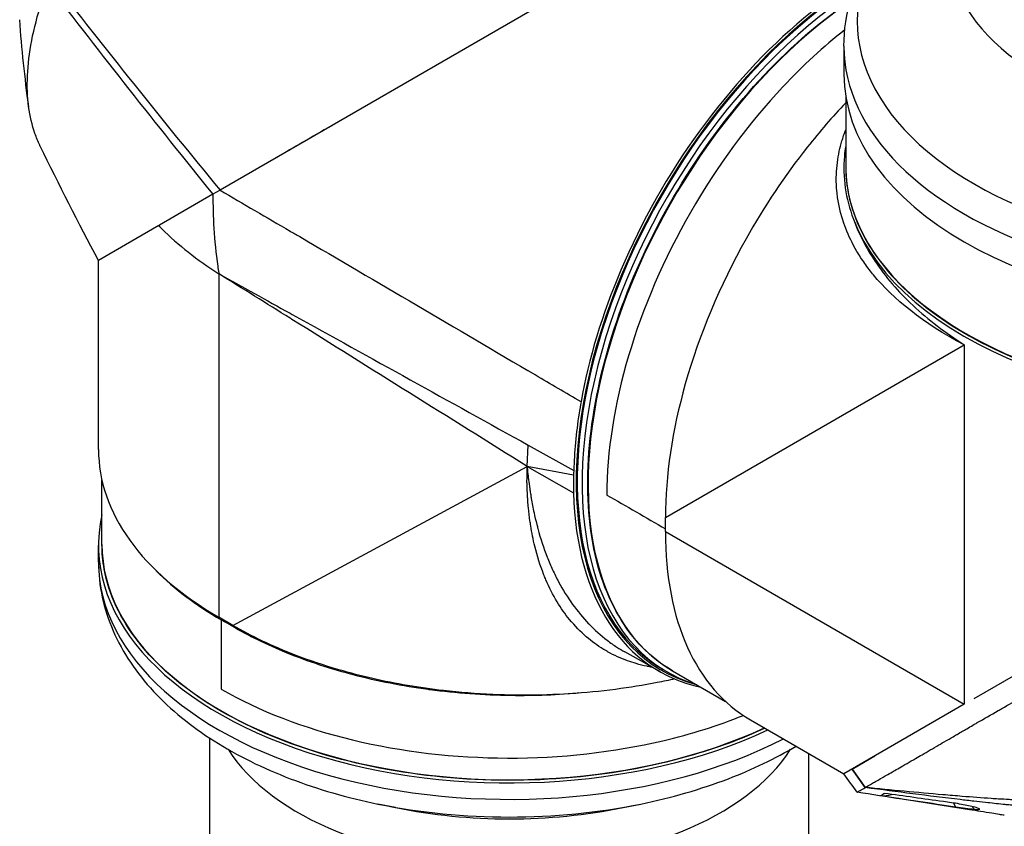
# Model space of a CAD drawing. Header units: millimetres. Extents: x 0 to 4378, y 0 to 2376.
# Tile 263 of 299: x 2638 to 2780, y 1510 to 1626. Entities that reach past the tile are written whole.
import ezdxf

# ---------------------------------------------------------------- set-up
doc = ezdxf.new("R2010")
doc.units = ezdxf.units.MM
doc.header["$LTSCALE"] = 0.2
doc.layers.add('01_Object Line', color=4, linetype='Continuous')

# ---------------------------------------------------------------- blocks, each defined once
blk = doc.blocks.new('A$Ce83b9b79')
for p, q in [((138.18, 633.58), (47.92, 581.46)), ((137.53, 602.14), (137.53, 598.13)), ((127.97, 595.46), (127.97, 595.46)), ((137.78, 595), (137.78, 584.91)), ((47.92, 581.46), (46.9, 580.88)), ((47.92, 581.46), (47.92, 581.46)), ((46.9, 580.88), (39.21, 576.43)), ((46.9, 580.88), (46.9, 580.88)), ((39.12, 576.38), (30.47, 571.39)), ((39.12, 576.38), (30.47, 571.39)), ((57.11, 576.11), (57.11, 576.12)), ((30.47, 544.25), (30.47, 571.39)), ((65.48, 571.24), (65.47, 571.23)), ((47.75, 569.47), (47.75, 520.16)), ((48.93, 568.74), (48.93, 568.74)), ((49.1, 568.63), (49.1, 568.63)), ((86.39, 558.97), (86.38, 558.97)), ((111.89, 534.49), (154.81, 559.27)), ((154.81, 559.27), (154.81, 507.67)), ((92.04, 541.81), (92.16, 544.88)), ((92.16, 544.88), (98.73, 541.25)), ((49.78, 518.97), (92.04, 541.81)), ((92.04, 541.81), (98.67, 538.04)), ((98.69, 540.57), (92.04, 541.81)), ((92.04, 541.81), (92.04, 541.81)), ((30.97, 530.61), (30.97, 539.82)), ((111.89, 532.45), (111.89, 534.49)), ((111.89, 532.45), (154.81, 507.67)), ((30.47, 528.08), (30.47, 530.45)), ((93.03, 530.8), (93.03, 530.8)), ((156.22, 508.48), (184.81, 524.99)), ((49.78, 518.97), (47.75, 520.16)), ((49.78, 518.97), (49.78, 518.97)), ((111.16, 512.31), (106.05, 515.19)), ((110.91, 513.07), (111.6, 512.64)), ((112.9, 512.48), (120.52, 508.08)), ((154.81, 507.67), (137.53, 497.69)), ((124.11, 505.44), (137.53, 497.69)), ((46.47, 330.4), (46.47, 502.8)), ((110.44, 502.19), (110.44, 502.19)), ((132.47, 330.4), (132.47, 500.61)), ((149.4, 500.81), (149.4, 500.81)), ((138.71, 498.37), (141.98, 500.26)), ((140.59, 495.71), (138.7, 498.37)), ((138.71, 498.37), (140.59, 495.72)), ((139.41, 495.04), (139.41, 495.04)), ((140.59, 495.71), (140.59, 495.72)), ((73.14, 492.83), (70.61, 493.35)), ((105.81, 492.83), (108.34, 493.35)), ((153.26, 493.49), (153.57, 492.95)), ((155.97, 492.97), (156.17, 492.62))]:
    blk.add_line(p, q)
for centre, major_axis, ratio, start_param, end_param in [((196.53, 605.72), (-57.09, 0), 0.57735, 5.464399, 10.243564), ((196.53, 615.86), (-43.77, 0), 0.57735, 5.811978, 9.895986), ((196.53, 624.82), (-39, 0), 0.57735, 0, 3.141593), ((100.18, 586.57), (-158.94, 187.05), 0.181806, 1.288252, 1.447608), ((97.57, 581.72), (-162.56, 190.03), 0.152782, 1.282852, 1.442162), ((140.95, 563.84), (-29.61, -51.29), 0.57735, 3.966423, 6.433176), ((140.95, 563.84), (-29.5, -51.1), 0.57735, 3.968821, 6.264668), ((141.66, 563.43), (-29.51, -51.12), 0.57735, 3.995244, 6.416809), ((142.15, 563.15), (-29.25, -50.66), 0.57735, 4.017644, 6.283185), ((196.53, 602.14), (-59, 0), 0.57735, 0, 3.141593), ((196.53, 598.13), (59, 0), 0.57735, 3.141593, 6.283185), ((196.53, 584.58), (59, 0), 0.57735, 3.355979, 6.375275), ((196.53, 584.91), (-58.75, 0), 0.57735, 0, 2.347684), ((78.6, 588.82), (47.52, -8.42), 0.610862, 3.848173, 3.86482), ((78.6, 588.82), (47.52, -8.42), 0.610862, 3.86482, 4.118459), ((47.57, 572.58), (-1.51, -2.61), 0.57735, 4.138313, 4.138696), ((65.18, 572.65), (1, -1.73), 0.57735, 4.779083, 4.792251), ((120.37, 575.72), (-20.61, -35.7), 0.57735, 1.680416, 1.680438), ((120.73, 575.52), (20.86, 36.13), 0.57735, 4.815781, 4.815816), ((120.73, 575.52), (21.25, 36.81), 0.57735, 4.811007, 4.81105), ((120.16, 575.84), (-21.85, -37.85), 0.57735, 1.666439, 1.666482), ((120.73, 575.52), (21.85, 37.85), 0.57735, 4.804268, 4.804322), ((120.73, 575.52), (22.76, 39.42), 0.57735, 4.795385, 4.795452), ((118.61, 576.74), (26.35, 45.64), 0.57735, 4.778114, 4.778185), ((142.36, 563.03), (-3.33, -5.76), 0.57735, 2.108496, 2.109188), ((144.48, 561.81), (-3.33, -5.76), 0.57735, 2.056546, 2.05709), ((120.73, 575.52), (27.5, 47.63), 0.57735, 4.767593, 4.767642), ((120.73, 575.52), (-27.5, -47.63), 0.57735, 5.32127, 5.321537), ((120.73, 575.52), (-26.39, -45.71), 0.57735, 5.351222, 5.351495), ((120.73, 575.52), (-21.85, -37.85), 0.57735, 5.518492, 5.518772), ((120.16, 575.84), (21.25, 36.81), 0.57735, 2.406923, 2.407213), ((120.73, 575.52), (-21.25, -36.81), 0.57735, 5.548739, 5.549016), ((120.73, 575.52), (-20.86, -36.13), 0.57735, 5.569795, 5.570069), ((120.37, 575.72), (20.61, 35.7), 0.57735, 2.442346, 2.442628), ((1311.33, -924.57), (2405.89, -1877.12), 0.173019, 2.227486, 2.230608), ((136.28, 566.54), (-28.55, -49.45), 0.57735, 5.298825, 5.298888), ((136.28, 566.54), (-27.75, -48.06), 0.57735, 5.318272, 5.318317), ((120.73, 575.52), (-27.5, -47.63), 0.57735, 5.554232, 5.554233), ((85.07, 550.02), (-1, -1.73), 0.5778, 5.282316, 5.282423), ((120.73, 575.52), (-27.5, -47.63), 0.57735, 5.613732, 5.613744), ((120.73, 575.52), (-26.39, -45.71), 0.57735, 5.671355, 5.671373), ((120.73, 575.52), (-22.76, -39.42), 0.57735, 5.826197, 5.826231), ((120.73, 575.52), (-21.85, -37.85), 0.57735, 5.916996, 5.917068), ((89.47, 544.25), (-59, 0), 0.57735, 0, 0.785398), ((120.16, 575.84), (-21.25, -36.81), 0.57735, 5.997374, 5.997469), ((120.73, 575.52), (-21.25, -36.81), 0.57735, 5.996414, 5.99651), ((89.73, 542.63), (1, 1.73), 0.577563, 4.957205, 4.957776), ((120.73, 575.52), (-20.86, -36.13), 0.57735, 6.064687, 6.06482), ((136.28, 566.54), (-28.55, -49.45), 0.57735, 5.506635, 5.506667), ((136.28, 566.54), (-27.75, -48.06), 0.57735, 5.535793, 5.535828), ((135.93, 566.74), (27.5, 47.63), 0.57735, 2.404053, 2.404089), ((140.74, 563.96), (-29.76, -51.55), 0.57735, 5.531394, 6.468902), ((89.47, 530.45), (-59, 0), 0.57735, 6.152904, 8.535147), ((153.61, 556.53), (-29.5, -51.1), 0.57735, 5.497787, 6.283185), ((89.47, 530.61), (-58.5, 0), 0.57735, 0, 2.247629), ((89.47, 528.08), (-59, 0), 0.57735, 0, 2.301275), ((89.47, 543.67), (-58.5, 0), 0.57735, 0.522183, 0.785376), ((120.73, 575.52), (-27.5, -47.63), 0.57735, 0.091378, 0.091379), ((48.25, 519.87), (-0.101, -0.172), 0.582614, 4.733319, 5.502262), ((89.47, 539.92), (41, 0), 0.57735, 4.991566, 4.991568), ((106.69, 515.91), (-5.5, 0), 0.57735, 6.036096, 6.036106), ((89.47, 509.71), (-43, 0), 0.57735, 0.349833, 2.791759), ((143.27, 497.55), (2.41, 1.84), 0.991147, 3.906395, 4.425651), ((89.47, 524.16), (56.6, 0), 0.57735, 4.37256, 5.052218), ((89.47, 519.51), (49, 0), 0.57735, 4.37256, 5.052218)]:
    blk.add_ellipse(centre, major_axis=major_axis, ratio=ratio, start_param=start_param, end_param=end_param)
for points, knots in [([(137.53, 602.14), (137.53, 604.49), (137.88, 606.84), (139.25, 611.38), (140.26, 613.56), (142.82, 617.69), (144.38, 619.64), (147.94, 623.26), (149.95, 624.94), (153.84, 627.67), (155.64, 628.77), (157.53, 629.79)], [2.3561944, 2.3561944, 2.3561944, 2.3561944, 2.5283283, 2.5283283, 2.7004622, 2.7004622, 2.8725962, 2.8725962, 3.0447301, 3.0447301, 3.1762724, 3.1762724, 3.1762724, 3.1762724]), ([(22.1, 587.79), (22.08, 587.84), (22.05, 587.88), (22.03, 587.93), (21.77, 588.47), (21.54, 589.03), (21.34, 589.62), (20.93, 590.8), (20.62, 592.08), (20.44, 593.47), (20.08, 596.24), (20.21, 599.42), (20.88, 602.95), (21.22, 604.71), (21.7, 606.56), (22.32, 608.47), (22.59, 609.29), (22.89, 610.13), (23.21, 610.97)], [0.3308638, 0.3308638, 0.3308638, 0.3308638, 0.3365591, 0.3365591, 0.3365591, 0.403871, 0.403871, 0.403871, 0.5384946, 0.5384946, 0.5384946, 0.8077419, 0.8077419, 0.8077419, 0.9423656, 0.9423656, 0.9423656, 1, 1, 1, 1]), ([(139.52, 611.73), (136.91, 610.14), (134.31, 608.27), (126.39, 601.67), (121.29, 596.16), (112.29, 583.76), (108.45, 576.97), (102.81, 563.69), (100.85, 557.27), (99.77, 551.1)], [-8.04753, -8.04753, -8.04753, -8.04753, -6.929628, -6.929628, -4.582872, -4.582872, -2.258636, -2.258636, -0.169659, -0.169659, -0.169659, -0.169659]), ([(112.9, 512.48), (109.78, 514.29), (107.16, 516.95), (103.19, 523.75), (101.83, 527.89), (100.53, 537.23), (100.58, 542.43), (102.1, 553.35), (103.56, 559.07), (107.73, 570.47), (110.45, 576.13), (116.86, 586.83), (120.56, 591.87), (128.55, 600.8), (132.85, 604.69), (137.64, 608.1), (138.04, 608.38), (138.43, 608.65)], [3.926991, 3.926991, 3.926991, 3.926991, 4.244821, 4.244821, 4.56421, 4.56421, 4.88471, 4.88471, 5.205265, 5.205265, 5.525723, 5.525723, 5.846145, 5.846145, 6.166617, 6.166617, 6.195608, 6.195608, 6.195608, 6.195608]), ([(137.64, 604.47), (134.6, 602.09), (131.62, 599.36), (123.81, 591.04), (119.27, 584.87), (111.68, 571.66), (108.65, 564.62), (104.55, 550.76), (103.47, 543.93), (103.47, 537.71)], [0.1064967, 0.1064967, 0.1064967, 0.1064967, 0.25, 0.25, 0.5, 0.5, 0.75, 0.75, 1, 1, 1, 1]), ([(137.78, 594.01), (135.88, 592.01), (134.04, 589.9), (129.04, 583.57), (126.08, 579.14), (119.7, 567.76), (116.73, 560.67), (112.86, 546.98), (111.89, 540.48), (111.89, 534.49)], [2.036894, 2.036894, 2.036894, 2.036894, 2.908891, 2.908891, 4.513019, 4.513019, 6.835544, 6.835544, 9.042866, 9.042866, 9.042866, 9.042866]), ([(63.97, 590.73), (62.54, 589.9), (61.14, 589.1), (58.54, 587.6), (57.3, 586.88), (56.08, 586.18)], [-1.9027494, -1.9027494, -1.9027494, -1.9027494, -1.450644, -1.450644, -1.0459101, -1.0459101, -1.0459101, -1.0459101]), ([(154.81, 559.27), (148.84, 562.38), (144.61, 565.89), (141.42, 569.74), (140.93, 570.37), (140.11, 571.54), (139.73, 572.11), (138.73, 573.81), (138.2, 574.91), (136.96, 578.08), (136.6, 580.03), (136.47, 581.86), (136.46, 581.96), (136.45, 582.17), (136.45, 582.25), (136.43, 582.7), (136.43, 583), (136.44, 583.89), (136.48, 584.47), (136.66, 586.15), (136.87, 587.2), (137.21, 588.43), (137.28, 588.67), (137.43, 589.14), (137.53, 589.46), (137.68, 589.87), (137.73, 590), (137.78, 590.13)], [0, 0, 0, 0, 0.25, 0.25, 0.28125, 0.28125, 0.3125, 0.3125, 0.375, 0.375, 0.5, 0.5, 0.5078125, 0.5078125, 0.515625, 0.515625, 0.53125, 0.53125, 0.5625, 0.5625, 0.625, 0.625, 0.640625, 0.640625, 0.65625, 0.65625, 0.6633391, 0.6633391, 0.6633391, 0.6633391]), ([(137.78, 587.85), (137.69, 587.33), (137.63, 586.83), (137.32, 583.32), (137.77, 580.28), (138.88, 577.33)], [-1.810261, -1.810261, -1.810261, -1.810261, -1.568203, -1.568203, -0.000004, -0.000004, -0.000004, -0.000004]), ([(137.78, 584.91), (137.78, 581.29), (138.78, 577.67), (142.7, 570.8), (145.62, 567.54), (153.08, 561.72), (157.63, 559.16), (167.9, 554.99), (173.61, 553.39), (185.61, 551.3), (191.9, 550.82), (204.43, 551.02), (210.66, 551.7), (222.45, 554.17), (227.99, 555.96), (234.58, 558.96), (236.16, 559.77), (237.67, 560.63)], [5.497787, 5.497787, 5.497787, 5.497787, 5.815627, 5.815627, 6.135019, 6.135019, 6.455516, 6.455516, 6.776069, 6.776069, 7.096524, 7.096524, 7.416945, 7.416945, 7.737415, 7.737415, 7.845462, 7.845462, 7.845462, 7.845462]), ([(46.91, 580.88), (46.89, 577.79), (47.05, 574.3), (47.59, 570.55), (47.64, 570.23), (47.68, 569.91), (47.74, 569.58), (47.74, 569.56), (47.74, 569.55), (47.74, 569.53), (47.75, 569.52), (47.75, 569.51), (47.75, 569.51), (47.75, 569.5), (47.74, 569.48), (47.75, 569.48)], [0, 0, 0, 0, 0.912938, 0.912938, 0.912938, 0.991799, 0.991799, 0.991799, 0.995544, 0.995544, 0.995544, 0.997515, 0.997515, 0.997515, 1, 1, 1, 1]), ([(138.88, 577.33), (139.63, 575.25), (140.68, 573.21), (142, 571.24), (143.47, 569.05), (145.3, 566.93), (147.45, 564.91), (149.61, 562.9), (152.1, 560.99), (154.81, 559.27)], [0.8184662, 0.8184662, 0.8184662, 0.8184662, 0.8749688, 0.8749688, 0.8749688, 0.9375, 0.9375, 0.9375, 1, 1, 1, 1]), ([(99.77, 551.1), (99.67, 550.55), (99.58, 549.99), (99.04, 546.6), (98.8, 543.85), (98.73, 541.25)], [-1.298386, -1.298386, -1.298386, -1.298386, -1.120015, -1.120015, -0.191897, -0.191897, -0.191897, -0.191897]), ([(107.68, 513.51), (107.28, 513.63), (106.87, 513.76), (106.45, 513.91), (105.51, 514.25), (104.54, 514.68), (103.59, 515.22), (103.47, 515.29), (103.35, 515.36), (103.23, 515.43), (103.18, 515.46), (103.14, 515.48), (103.1, 515.51), (103.04, 515.54), (102.99, 515.57), (102.94, 515.6), (101.36, 516.57), (99.7, 517.92), (98.12, 519.84), (96.88, 521.35), (95.7, 523.23), (94.71, 525.55), (94.67, 525.66), (94.62, 525.77), (94.58, 525.87), (94.56, 525.91), (94.55, 525.95), (94.53, 525.98), (94.48, 526.1), (94.44, 526.23), (94.39, 526.35), (93.91, 527.57), (93.49, 528.91), (93.13, 530.37), (92.9, 531.3), (92.7, 532.32), (92.55, 533.29), (92.51, 533.54), (92.47, 533.78), (92.44, 534.01), (92.36, 534.6), (92.28, 535.21), (92.22, 535.86), (92.19, 536.18), (92.16, 536.51), (92.13, 536.84), (92.12, 537.01), (92.11, 537.18), (92.1, 537.35), (92.1, 537.38), (92.09, 537.4), (92.09, 537.44), (92.08, 537.62), (92.07, 537.89), (92.06, 538.09), (92.05, 538.24), (92.04, 538.38), (92.04, 538.51), (92.03, 538.59), (92.03, 538.66), (92.03, 538.73), (92.03, 538.75), (92.03, 538.77), (92.03, 538.78), (92.03, 538.83), (92.02, 538.87), (92.02, 538.92), (92.02, 538.94), (92.02, 538.97), (92.02, 538.99), (92.02, 539.01), (92.02, 539.03), (92.02, 539.05), (92.02, 539.11), (92.02, 539.16), (92.02, 539.21), (92.01, 539.33), (92.01, 539.43), (92.01, 539.5), (92.01, 539.54), (92.01, 539.57), (92.01, 539.59), (92.01, 539.59), (92.01, 539.59), (92.01, 539.6), (92.01, 539.63), (92.01, 539.73), (92.01, 539.8), (92.02, 540.1), (92.02, 540.39), (92.03, 540.69), (92.04, 540.96), (92.04, 541.24), (92.04, 541.54), (92.04, 541.58), (92.04, 541.63), (92.04, 541.67), (92.04, 541.72), (92.04, 541.76), (92.04, 541.81)], [0.3476749, 0.3476749, 0.3476749, 0.3476749, 0.375, 0.375, 0.375, 0.4375, 0.4375, 0.4375, 0.4453125, 0.4453125, 0.4453125, 0.448383, 0.448383, 0.448383, 0.453125, 0.453125, 0.453125, 0.6018342, 0.6018342, 0.6018342, 0.71875, 0.71875, 0.71875, 0.724243, 0.724243, 0.724243, 0.7265625, 0.7265625, 0.7265625, 0.734375, 0.734375, 0.734375, 0.8125, 0.8125, 0.8125, 0.8624904, 0.8624904, 0.8624904, 0.875, 0.875, 0.875, 0.90625, 0.90625, 0.90625, 0.921875, 0.921875, 0.921875, 0.9296875, 0.9296875, 0.9296875, 0.9308596, 0.9308596, 0.9308596, 0.9375, 0.9375, 0.9375, 0.9423537, 0.9423537, 0.9423537, 0.9453125, 0.9453125, 0.9453125, 0.945992, 0.945992, 0.945992, 0.9480302, 0.9480302, 0.9480302, 0.9492188, 0.9492188, 0.9492188, 0.9502729, 0.9502729, 0.9502729, 0.953125, 0.953125, 0.953125, 0.9609375, 0.9609375, 0.9609375, 0.9648438, 0.9648438, 0.9648438, 0.9652727, 0.9652727, 0.9652727, 0.96875, 0.96875, 0.96875, 0.9830727, 0.9830727, 0.9830727, 0.9960938, 0.9960938, 0.9960938, 0.9980469, 0.9980469, 0.9980469, 0.9999986, 0.9999986, 0.9999986, 0.9999986]), ([(92.04, 541.81), (92.04, 541.72), (92.05, 541.63), (92.05, 541.53), (92.07, 541.35), (92.08, 541.15), (92.1, 540.95), (92.11, 540.85), (92.13, 540.71), (92.14, 540.64), (92.15, 540.56), (92.16, 540.47), (92.17, 540.37), (92.17, 540.33), (92.18, 540.27), (92.19, 540.22), (92.2, 540.16), (92.2, 540.13), (92.21, 540.05), (92.23, 539.88), (92.25, 539.75), (92.27, 539.65), (92.28, 539.55), (92.29, 539.53), (92.3, 539.46), (92.32, 539.31), (92.35, 539.12), (92.38, 538.88), (92.38, 538.84), (92.39, 538.79), (92.4, 538.74), (92.4, 538.7), (92.41, 538.65), (92.42, 538.6), (92.43, 538.51), (92.44, 538.42), (92.46, 538.31), (92.46, 538.31), (92.46, 538.31), (92.46, 538.31), (92.5, 538.03), (92.53, 537.81), (92.56, 537.62), (92.58, 537.53), (92.59, 537.45), (92.6, 537.37), (92.61, 537.3), (92.62, 537.27), (92.63, 537.19), (92.74, 536.56), (92.86, 535.89), (93.02, 535.17), (93.13, 534.63), (93.27, 534.06), (93.42, 533.47), (93.47, 533.27), (93.52, 533.06), (93.57, 532.88), (93.96, 531.44), (94.41, 530.08), (94.91, 528.81), (95.16, 528.18), (95.42, 527.57), (95.69, 526.98), (95.96, 526.38), (96.23, 525.85), (96.54, 525.26), (97.78, 522.95), (99.23, 520.93), (100.86, 519.23), (100.88, 519.21), (100.9, 519.2), (100.92, 519.18), (101.74, 518.32), (102.61, 517.55), (103.53, 516.85), (103.98, 516.5), (104.45, 516.17), (104.93, 515.87), (105.3, 515.63), (105.66, 515.41), (106.05, 515.19)], [0.0000007, 0.0000007, 0.0000007, 0.0000007, 0.0019531, 0.0019531, 0.0019531, 0.0058594, 0.0058594, 0.0058594, 0.0078125, 0.0078125, 0.0078125, 0.0097656, 0.0097656, 0.0097656, 0.0107422, 0.0107422, 0.0107422, 0.0117187, 0.0117187, 0.0117187, 0.0136719, 0.0136719, 0.0136719, 0.015625, 0.015625, 0.015625, 0.0202342, 0.0202342, 0.0202342, 0.0211202, 0.0211202, 0.0211202, 0.0219352, 0.0219352, 0.0219352, 0.023395, 0.023395, 0.023395, 0.0234375, 0.0234375, 0.0234375, 0.0273437, 0.0273437, 0.0273437, 0.0292969, 0.0292969, 0.0292969, 0.03125, 0.03125, 0.03125, 0.046875, 0.046875, 0.046875, 0.0585937, 0.0585937, 0.0585937, 0.0625, 0.0625, 0.0625, 0.09375, 0.09375, 0.09375, 0.109375, 0.109375, 0.109375, 0.125, 0.125, 0.125, 0.1868515, 0.1868515, 0.1868515, 0.1875, 0.1875, 0.1875, 0.21875, 0.21875, 0.21875, 0.234375, 0.234375, 0.234375, 0.2465693, 0.2465693, 0.2465693, 0.2465693]), ([(126.18, 504.24), (122.8, 502.66), (119.11, 501.31), (109.61, 498.61), (103.56, 497.55), (91.2, 496.57), (84.88, 496.66), (72.61, 497.99), (66.66, 499.22), (55.74, 502.71), (50.76, 504.96), (42.28, 510.27), (38.78, 513.32), (33.61, 519.91), (31.95, 523.45), (31.08, 528.24), (30.97, 529.42), (30.97, 530.61)], [0.10614, 0.10614, 0.10614, 0.10614, 0.329137, 0.329137, 0.649641, 0.649641, 0.970071, 0.970071, 1.290507, 1.290507, 1.611028, 1.611028, 1.9316, 1.9316, 2.251553, 2.251553, 2.356194, 2.356194, 2.356194, 2.356194]), ([(30.47, 528.08), (30.47, 524.71), (31.2, 521.36), (33.93, 515.09), (35.92, 512.17), (40.83, 506.88), (43.76, 504.51), (50.38, 500.31), (54.06, 498.5), (61.97, 495.47), (66.2, 494.25), (70.61, 493.35)], [2.356195, 2.356195, 2.356195, 2.356195, 2.602388, 2.602388, 2.848581, 2.848581, 3.094775, 3.094775, 3.340968, 3.340968, 3.587162, 3.587162, 3.587162, 3.587162]), ([(140.59, 495.72), (140.87, 495.88), (141.21, 496.09), (141.65, 496.34), (142, 496.54), (142.44, 496.79), (143.01, 497.12), (143.08, 497.16), (143.23, 497.25), (143.47, 497.38), (143.56, 497.44), (143.68, 497.5), (143.81, 497.58), (144.15, 497.77), (144.44, 497.94), (144.67, 498.07), (145.14, 498.34), (145.76, 498.7), (146.59, 499.18), (146.99, 499.41), (147.39, 499.65), (147.81, 499.89), (148.12, 500.07), (148.43, 500.25), (148.75, 500.43), (149.51, 500.87), (150.32, 501.34), (151.16, 501.83), (151.46, 502), (151.82, 502.21), (152.26, 502.46), (152.77, 502.76), (153.16, 502.99), (153.43, 503.15), (153.6, 503.24), (153.72, 503.31), (153.78, 503.35), (154.24, 503.61), (154.71, 503.88), (155.18, 504.16), (155.82, 504.53), (156.31, 504.81), (156.63, 505), (156.65, 505.01), (156.66, 505.02), (156.68, 505.03), (157.65, 505.59), (158.65, 506.16), (159.69, 506.77), (159.86, 506.87), (160.03, 506.96), (160.2, 507.06), (161.19, 507.63), (162.12, 508.17), (162.96, 508.65), (163.18, 508.78), (163.56, 508.99), (164.1, 509.31), (164.27, 509.41), (164.46, 509.51), (164.67, 509.63), (165.39, 510.05), (165.98, 510.39), (166.42, 510.64), (167.74, 511.4), (168.96, 512.1), (170.08, 512.75), (170.76, 513.13), (171.49, 513.56), (172.28, 514.02), (172.8, 514.32), (173.35, 514.63), (173.92, 514.96), (174.58, 515.34), (175.24, 515.72), (175.91, 516.11), (176.57, 516.5), (177.25, 516.89), (177.94, 517.29), (178.35, 517.53), (178.75, 517.76), (179.14, 517.98), (180.27, 518.64), (181.27, 519.22), (182.13, 519.71), (183.5, 520.5), (184.95, 521.34), (186.5, 522.24)], [-1, -1, -1, -1, -0.9375, -0.9375, -0.9375, -0.875, -0.875, -0.875, -0.8528979, -0.8528979, -0.8528979, -0.84375, -0.84375, -0.84375, -0.8125, -0.8125, -0.8125, -0.75, -0.75, -0.75, -0.7138981, -0.7138981, -0.7138981, -0.6875, -0.6875, -0.6875, -0.625, -0.625, -0.625, -0.5982143, -0.5982143, -0.5982143, -0.5763525, -0.5763525, -0.5763525, -0.5625, -0.5625, -0.5625, -0.53125, -0.53125, -0.53125, -0.5, -0.5, -0.5, -0.4990096, -0.4990096, -0.4990096, -0.4375, -0.4375, -0.4375, -0.4283694, -0.4283694, -0.4283694, -0.375, -0.375, -0.375, -0.3512462, -0.3512462, -0.3512462, -0.34375, -0.34375, -0.34375, -0.3125, -0.3125, -0.3125, -0.25, -0.25, -0.25, -0.2121786, -0.2121786, -0.2121786, -0.1875, -0.1875, -0.1875, -0.15625, -0.15625, -0.15625, -0.125, -0.125, -0.125, -0.1091039, -0.1091039, -0.1091039, -0.0625, -0.0625, -0.0625, 0, 0, 0, 0]), ([(99.84, 509.3), (96.47, 508.99), (93.09, 508.87), (89.7, 508.91), (89.68, 508.91), (89.66, 508.91), (89.65, 508.91), (85.77, 508.96), (81.85, 509.24), (78.06, 509.75), (77.98, 509.75), (77.91, 509.76), (77.84, 509.77), (74.11, 510.28), (70.51, 510.98), (67.04, 511.89), (66.92, 511.92), (66.8, 511.96), (66.68, 511.99), (63.27, 512.9), (59.97, 514.01), (56.9, 515.29), (56.76, 515.35), (56.61, 515.41), (56.47, 515.48), (55.04, 516.09), (53.66, 516.73), (52.32, 517.42), (52.19, 517.49), (52.05, 517.56), (51.91, 517.63), (50.59, 518.32), (49.35, 519.06), (48.11, 519.79)], [0.3909947, 0.3909947, 0.3909947, 0.3909947, 0.5, 0.5, 0.5, 0.5004983, 0.5004983, 0.5004983, 0.625, 0.625, 0.625, 0.6274073, 0.6274073, 0.6274073, 0.75, 0.75, 0.75, 0.7543347, 0.7543347, 0.7543347, 0.875, 0.875, 0.875, 0.8807599, 0.8807599, 0.8807599, 0.9375, 0.9375, 0.9375, 0.9433717, 0.9433717, 0.9433717, 1, 1, 1, 1]), ([(113.22, 511.3), (112.4, 511.12), (111.56, 510.94), (108.76, 510.4), (106.76, 510.07), (102.58, 509.53), (100.39, 509.32), (95.98, 509.04), (93.77, 508.97), (90.06, 508.97), (88.57, 509), (87.08, 509.07), (84.7, 509.18), (82.35, 509.36), (76.54, 510.03), (73.14, 510.61), (68.2, 511.74), (66.58, 512.16), (62.83, 513.25), (60.74, 513.96), (57.1, 515.36), (55.53, 516.03), (52.55, 517.45), (51.13, 518.19), (49.78, 518.97)], [1.55994, 1.55994, 1.55994, 1.55994, 1.825593, 1.825593, 2.444754, 2.444754, 3.10756, 3.10756, 3.770366, 3.770366, 4.214944, 4.214944, 4.214944, 4.924891, 4.924891, 5.985134, 5.985134, 6.514773, 6.514773, 7.237492, 7.237492, 7.825384, 7.825384, 8.398299, 8.398299, 8.398299, 8.398299]), ([(109.95, 512.99), (109.74, 513.03), (109.52, 513.07), (109.33, 513.11), (109.3, 513.11), (109.26, 513.12), (109.23, 513.13), (108.72, 513.23), (108.21, 513.36), (107.68, 513.51)], [0.29849468, 0.29849468, 0.29849468, 0.29849468, 0.31020644, 0.31020644, 0.31020644, 0.3125, 0.3125, 0.3125, 0.34767486, 0.34767486, 0.34767486, 0.34767486]), ([(48.11, 509.83), (53.49, 506.72), (59.94, 504.24), (74, 500.86), (81.61, 499.97), (96.84, 499.93), (104.46, 500.78), (115.59, 503.39), (119.48, 504.61), (123.08, 506.07)], [0, 0, 0, 0, 0.25, 0.25, 0.5, 0.5, 0.75, 0.75, 0.894503, 0.894503, 0.894503, 0.894503]), ([(108.34, 493.35), (112.74, 494.25), (116.97, 495.47), (124.41, 498.31), (127.67, 499.88), (130.65, 501.66)], [4.26682, 4.26682, 4.26682, 4.26682, 4.5130134, 4.5130134, 4.7292797, 4.7292797, 4.7292797, 4.7292797]), ([(139.41, 495.04), (139.41, 495.04), (139.43, 495.05), (139.47, 495.07), (139.55, 495.12), (139.68, 495.19), (139.87, 495.3), (140.05, 495.41), (140.29, 495.55), (140.59, 495.71)], [0.6774221, 0.6774221, 0.6774221, 0.6774221, 0.75, 0.75, 0.75, 0.875, 0.875, 0.875, 1, 1, 1, 1]), ([(160.56, 491.74), (160.33, 491.78), (160.09, 491.81), (159.49, 491.9), (159.13, 491.96), (157.7, 492.19), (156.63, 492.36), (152.33, 493.03), (149.11, 493.53), (143.73, 494.37), (141.57, 494.71), (139.41, 495.04)], [0, 0, 0, 0, 0.071984, 0.071984, 0.180793, 0.180793, 0.506981, 0.506981, 1.485612, 1.485612, 2.141034, 2.141034, 2.141034, 2.141034]), ([(162.77, 493.91), (162.51, 493.92), (162.25, 493.93), (161.76, 493.95), (161.52, 493.96), (160.74, 494.01), (160.23, 494.04), (159.37, 494.09), (159.03, 494.11), (157.31, 494.23), (155.92, 494.33), (153.61, 494.52), (152.68, 494.6), (148.09, 494.99), (144.3, 495.35), (140.59, 495.72)], [-2.328232, -2.328232, -2.328232, -2.328232, -2.236921, -2.236921, -2.146631, -2.146631, -1.979175, -1.979175, -1.86867, -1.86867, -1.427637, -1.427637, -1.135586, -1.135586, -0.000019, -0.000019, -0.000019, -0.000019]), ([(162.86, 493.07), (162.76, 493.08), (162.58, 493.09), (162.51, 493.1), (162.5, 493.1), (162.33, 493.11), (162.19, 493.13), (162.03, 493.14), (161.99, 493.14), (161.84, 493.16), (161.74, 493.17), (161.51, 493.19), (161.37, 493.2), (161.05, 493.23), (160.87, 493.25), (160.58, 493.28), (160.48, 493.29), (159.53, 493.39), (158.7, 493.47), (157.3, 493.63), (156.74, 493.69), (155.53, 493.83), (154.86, 493.91), (151.99, 494.24), (149.65, 494.54), (145.19, 495.1), (142.92, 495.4), (140.59, 495.71)], [-2.292528, -2.292528, -2.292528, -2.292528, -2.286102, -2.286102, -2.268778, -2.268778, -2.21392, -2.21392, -2.200352, -2.200352, -2.166284, -2.166284, -2.122718, -2.122718, -2.066862, -2.066862, -2.035032, -2.035032, -1.780722, -1.780722, -1.611184, -1.611184, -1.416336, -1.416336, -0.709611, -0.709611, -0.000052, -0.000052, -0.000052, -0.000052]), ([(142.79, 494.56), (142.81, 494.57), (142.82, 494.58), (142.84, 494.59), (142.93, 494.64), (143.07, 494.73), (143.27, 494.84), (143.29, 494.85), (143.31, 494.86), (143.33, 494.88)], [0, 0, 0, 0, 0.000971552, 0.000971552, 0.000971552, 0.006478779, 0.006478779, 0.006478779, 0.007034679, 0.007034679, 0.007034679, 0.007034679]), ([(142.79, 494.56), (144.31, 494.34), (146.43, 494.02), (150.06, 493.48), (151.78, 493.22), (153.57, 492.95)], [0.000001, 0.000001, 0.000001, 0.000001, 0.4628328, 0.4628328, 0.9589294, 0.9589294, 0.9589294, 0.9589294]), ([(151.81, 493.71), (150.38, 493.9), (149, 494.09), (146.18, 494.48), (144.73, 494.68), (143.33, 494.88)], [0.000001, 0.000001, 0.000001, 0.000001, 0.4349359, 0.4349359, 0.8581097, 0.8581097, 0.8581097, 0.8581097]), ([(156.09, 492.94), (155.83, 493), (155.52, 493.07), (154.85, 493.21), (154.49, 493.28), (153.74, 493.42), (153.35, 493.48), (152.58, 493.6), (152.19, 493.66), (151.81, 493.71)], [-0.4713906, -0.4713906, -0.4713906, -0.4713906, -0.3552717, -0.3552717, -0.2348479, -0.2348479, -0.1171972, -0.1171972, 0, 0, 0, 0]), ([(153.57, 492.95), (154.05, 492.88), (154.53, 492.81), (155.45, 492.69), (155.86, 492.65), (156.17, 492.62)], [-0.2620253, -0.2620253, -0.2620253, -0.2620253, -0.1363366, -0.1363366, 0, 0, 0, 0]), ([(156.17, 492.62), (156.31, 492.6), (156.44, 492.59), (156.65, 492.58), (156.74, 492.58), (156.88, 492.58), (156.93, 492.58), (157.01, 492.6), (157.03, 492.61), (157.01, 492.65), (156.95, 492.69), (156.75, 492.76), (156.64, 492.79), (156.38, 492.87), (156.24, 492.9), (156.09, 492.94)], [0.000001, 0.000001, 0.000001, 0.000001, 0.0601566, 0.0601566, 0.1139936, 0.1139936, 0.1696633, 0.1696633, 0.2316702, 0.2316702, 0.3255714, 0.3255714, 0.3976261, 0.3976261, 0.463731, 0.463731, 0.463731, 0.463731])]:
    blk.add_open_spline(points, degree=3, knots=knots)
for points in [[(20.45, 593.43), (19.89, 597.64), (19.46, 601.81), (19.15, 605.94)], [(30.47, 571.39), (27.57, 576.77), (24.81, 582.28), (22.1, 587.79)], [(47.92, 581.46), (51.26, 579.52), (54.62, 577.57), (57.99, 575.6)], [(39.12, 576.38), (39.15, 576.4), (39.18, 576.42), (39.21, 576.43)], [(56.69, 576.36), (56.69, 576.36), (56.69, 576.36), (56.69, 576.37)], [(57.99, 575.6), (58.45, 575.33), (58.91, 575.06), (59.37, 574.8)], [(59.37, 574.8), (70.49, 568.31), (81.77, 561.69), (93.21, 554.94)], [(47.75, 569.47), (51.17, 567.58), (54.58, 565.69), (57.99, 563.8)], [(57.99, 563.08), (54.59, 565.2), (51.19, 567.33), (47.79, 569.45)], [(57.99, 563.8), (58.09, 563.75), (58.19, 563.69), (58.29, 563.64)], [(58.26, 562.91), (58.17, 562.97), (58.08, 563.02), (57.99, 563.08)], [(92.04, 541.81), (80.78, 548.84), (69.52, 555.87), (58.26, 562.91)], [(58.29, 563.64), (69.58, 557.39), (80.87, 551.13), (92.16, 544.88)], [(92.21, 555.54), (92.21, 555.54), (92.2, 555.54), (92.2, 555.54)], [(105.77, 554.69), (105.77, 554.69), (105.77, 554.69), (105.77, 554.69)], [(104.33, 547.86), (104.33, 547.86), (104.33, 547.86), (104.33, 547.86)], [(103.47, 537.71), (106.28, 536.1), (109.08, 534.48), (111.89, 532.86)], [(48.11, 519.79), (48.11, 516.47), (48.11, 513.15), (48.11, 509.83)], [(57.4, 505.47), (57.4, 505.47), (57.4, 505.47), (57.4, 505.47)], [(63.89, 503.35), (63.89, 503.35), (63.89, 503.35), (63.89, 503.35)], [(139.41, 495.04), (138.78, 495.92), (138.16, 496.81), (137.53, 497.69)]]:
    blk.add_open_spline(points, degree=3)
for points, weights in [([(98.69, 540.57), (98.71, 539.29), (98.67, 538.04)], [1.07974820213, 1.08001599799, 1.07953334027]), ([(98.73, 541.25), (98.71, 540.91), (98.69, 540.57)], [1.07868215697, 1.07862695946, 1.07852123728])]:
    blk.add_rational_spline(points, weights, degree=2)

msp = doc.modelspace()

# ---------------------------------------------------------------- block references
at = {"layer": '01_Object Line'}
msp.add_blockref('A$Ce83b9b79', (2619.305, 1019.576), dxfattribs=at)

doc.saveas('drawing.dxf')
